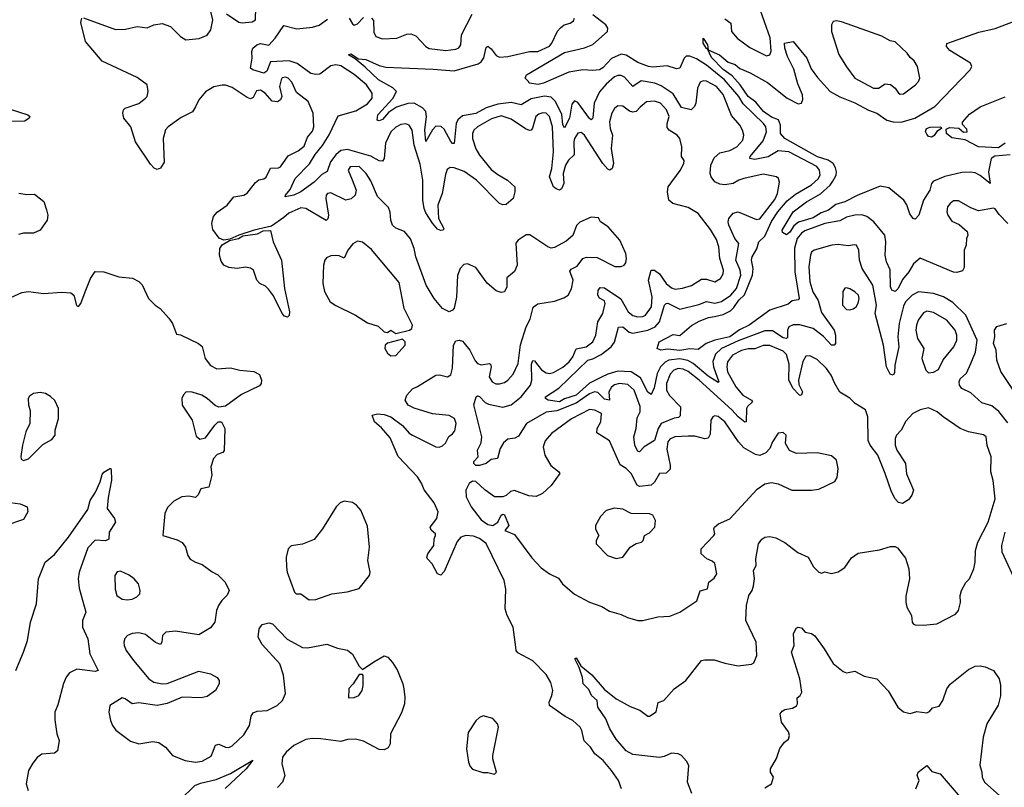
# Model space of a CAD drawing. Extents: x 1550320 to 1685906, y 509093 to 640511.
# Tile 277 of 532: x 1675452 to 1681349, y 520544 to 525146. Entities that reach past the tile are written whole.
import ezdxf

# ---------------------------------------------------------------- set-up
doc = ezdxf.new("R2010")
doc.units = 0

msp = doc.modelspace()

# ---------------------------------------------------------------- linework, layer by layer
at = {"layer": '0CON20XD'}
for points in [[(1676690.8, 525180.8), (1676765, 525130.9), (1676785, 525126.7), (1676845, 525134.4), (1676864, 525145), (1676869.5, 525365)], [(1679675, 525151.9), (1679710.6, 525125), (1679714.4, 525075), (1679750, 525035), (1679825, 524979.6), (1679925, 524930), (1679944.3, 524935.7), (1679952.5, 524957.5), (1679947.6, 525037.6), (1679878.9, 525228.9)], [(1675835, 525156.7), (1676025, 525086.7), (1676085, 525090), (1676156.1, 525106.1), (1676215, 525097.5), (1676255, 525116.2), (1676305, 525123.3), (1676355, 525106.2), (1676415, 525046.2), (1676446.1, 525026.1), (1676527.2, 525032.8), (1676575, 525053.1), (1676596.4, 525085), (1676608.9, 525145), (1676596, 525195)], [(1677559.2, 525155), (1677571.8, 525141.8), (1677572.4, 525072.4), (1677585.8, 525045), (1677625, 525031.5), (1677710, 525035), (1677770.8, 525059.2), (1677795, 525062.1), (1677825, 525049.4), (1677884.4, 524985), (1677905, 524972.7), (1678005, 524960.8), (1678065, 524969.5), (1678081.7, 524978.3), (1678094.4, 524995), (1678098.5, 525055), (1678161.1, 525178.9)], [(1681370.5, 523925), (1681318.5, 523978.5), (1681295, 524012.9), (1681285, 524017.1), (1681195, 524001.2), (1681148.3, 524018.3), (1681075, 524059.4), (1681045, 524059.4), (1681025.8, 524045), (1681009.2, 524025), (1681005.8, 523995), (1681010.8, 523975), (1681035, 523938.8), (1681078.8, 523918.8), (1681126, 523876), (1681130, 523855), (1681123.8, 523835), (1681120, 523795), (1681108.8, 523765), (1681108.3, 523661.7), (1681099.2, 523640.8), (1681065, 523631.1), (1681045, 523632.5), (1680845, 523716.7), (1680805, 523683.3), (1680778, 523635), (1680740.5, 523589.5), (1680713.8, 523535), (1680695, 523517.8), (1680675.4, 523525.4), (1680667.1, 523545), (1680666.3, 523646.3), (1680643.8, 523695), (1680636.2, 523735), (1680638.8, 523815), (1680633.5, 523855), (1680566.9, 523935), (1680525, 523966.2), (1680495, 523976.2), (1680455, 523974.7), (1680405, 523962.2), (1680365, 523940.8), (1680275, 523924.3), (1680155, 523879.6), (1680135, 523867), (1680109.1, 523835), (1680093.3, 523776.7), (1680094.1, 523635), (1680120, 523475), (1680115, 523467.5), (1680079.3, 523460.7), (1680055, 523441.2), (1679945.3, 523404.7), (1679821.4, 523315), (1679763.7, 523286.3), (1679705, 523245.1), (1679615, 523225.2), (1679564.6, 523205.4), (1679515, 523169.1), (1679465, 523174), (1679405, 523162.9), (1679335, 523171.6), (1679292.5, 523165), (1679270, 523175), (1679282.5, 523215), (1679365, 523259.1), (1679405, 523253.1), (1679476.5, 523313.5), (1679521, 523339), (1679578.3, 523361.7), (1679614, 523366), (1679665, 523378.3), (1679708.6, 523401.4), (1679729.3, 523420.7), (1679758.8, 523465), (1679792.5, 523497.5), (1679841, 523615), (1679844.7, 523655), (1679834.7, 523705), (1679839.6, 523725), (1679866.5, 523773.5), (1679879.2, 523815), (1679915, 523848.5), (1679954.1, 523935.9), (1679992, 523995), (1680048.9, 524061.1), (1680099.3, 524100.7), (1680194.4, 524155.6), (1680235, 524191.5), (1680246.1, 524215), (1680243.1, 524245), (1680225.5, 524265.5), (1680058.6, 524355), (1679995, 524359.5), (1679935, 524323.8), (1679855, 524307.5), (1679825, 524314.3), (1679826.4, 524326.4), (1679905, 524419.5), (1679925.7, 524475), (1679920.8, 524505), (1679907.5, 524525), (1679785, 524642.9), (1679758.5, 524685), (1679672.9, 524785), (1679565, 524874.4), (1679505, 524911), (1679465, 524926.7), (1679443.1, 524926.9), (1679431.1, 524915), (1679405, 524855.7), (1679385, 524851.9), (1679329.1, 524869.1), (1679245, 524861.4), (1679218, 524865), (1679155, 524889.7), (1679085, 524933.2), (1679055, 524939.7), (1678996.1, 524913.9), (1678945, 524858.5), (1678925, 524845.5), (1678885, 524841.1), (1678825.9, 524845.9), (1678740.9, 524830.9), (1678590, 524765), (1678556.9, 524756.9), (1678502.5, 524765), (1678500, 524775), (1678480, 524795), (1678488, 524815), (1678715, 524949.7), (1678835, 524977.6), (1678885, 524998.4), (1678972.2, 525075), (1678974.2, 525095), (1678962, 525115), (1678885.2, 525175)], [(1679055.6, 520535), (1679039.5, 520585), (1678996.2, 520646.2), (1678945.8, 520705.8), (1678895.8, 520745.8), (1678871.5, 520785), (1678832.5, 520822.5), (1678819.6, 520885), (1678808.2, 520905), (1678765, 520944.6), (1678719, 520969), (1678626, 521035), (1678622.9, 521055), (1678640, 521095), (1678644.4, 521125), (1678633.7, 521173.7), (1678605, 521220), (1678525, 521302), (1678435, 521350), (1678425.7, 521365), (1678424.5, 521385.5), (1678407.5, 521505), (1678370.8, 521575), (1678359.6, 521615), (1678363.2, 521733.2), (1678353.1, 521785), (1678245, 522005.6), (1678205.4, 522035.4), (1678169.1, 522049.1), (1678125, 522053.1), (1678095, 522043.8), (1678072.2, 522017.8), (1677995, 521838.8), (1677975, 521816.2), (1677954.2, 521824.2), (1677922, 521885), (1677893.8, 521915), (1677890, 521925), (1677896, 521945), (1677932.5, 521995), (1677933.8, 522035), (1677943.3, 522055), (1677943.3, 522065), (1677915.7, 522085.7), (1677911.4, 522105), (1677950.8, 522155), (1677958.1, 522195), (1677935, 522250), (1677875, 522328), (1677858.7, 522368.7), (1677835, 522405.6), (1677718.3, 522528.3), (1677670.2, 522640.2), (1677619.8, 522699.8), (1677576.7, 522735), (1677562.5, 522775), (1677595, 522783.8), (1677635, 522779.2), (1677675, 522766), (1677745, 522714.2), (1677785, 522668.5), (1677804.8, 522654.8), (1677945, 522585.8), (1677965, 522583.8), (1677985, 522591.2), (1678001.7, 522608.3), (1678022.6, 522647.4), (1678045, 522663.8), (1678057.6, 522682.4), (1678067.1, 522725), (1678056, 522755), (1678025, 522774), (1677925, 522783.1), (1677815, 522817.1), (1677778.8, 522835), (1677761.2, 522865), (1677770.8, 522895), (1677805, 522934.2), (1677835, 522946.9), (1677944.6, 523015.4), (1677967, 523017), (1678015, 523005.6), (1678033.6, 523016.4), (1678043.6, 523056.4), (1678050, 523195), (1678065, 523222), (1678085, 523225.7), (1678105, 523218.6), (1678115, 523208), (1678147.5, 523165), (1678180.4, 523100.4), (1678195, 523085.4), (1678215, 523077.8), (1678265, 523085.5), (1678271.7, 523081.7), (1678275.5, 523065.5), (1678264, 523005), (1678281.1, 522975), (1678303.5, 522963.5), (1678325, 522963.1), (1678355, 522971.5), (1678375, 522984.6), (1678407.9, 523022.1), (1678436.9, 523085), (1678452.5, 523197.5), (1678484.6, 523305), (1678509.2, 523350.8), (1678527.6, 523422.4), (1678555, 523443.1), (1678655, 523458.1), (1678711.7, 523478.3), (1678736.2, 523495), (1678757.4, 523532.6), (1678767.3, 523585), (1678747.9, 523637.9), (1678755, 523651.5), (1678790.8, 523669.2), (1678825, 523714.4), (1678847.4, 523722.6), (1678910.9, 523720.9), (1679016.8, 523666.8), (1679055, 523666), (1679073.3, 523675), (1679081.7, 523688.3), (1679086.5, 523715), (1679083.1, 523745), (1679046.2, 523825), (1678976, 523905), (1678930, 523935), (1678917.9, 523957.9), (1678875, 523963.1), (1678807.5, 523932.5), (1678787.3, 523912.7), (1678765, 523852.5), (1678725, 523817.8), (1678655, 523780), (1678635, 523777.5), (1678615, 523784.2), (1678506.7, 523856.7), (1678485, 523855.7), (1678466.7, 523845), (1678437.5, 523825), (1678423, 523807), (1678432, 523675), (1678415, 523636.7), (1678370.5, 523599.5), (1678370, 523545), (1678356.7, 523515), (1678335, 523510.8), (1678305, 523520.8), (1678252.5, 523567.5), (1678185, 523660), (1678135, 523683.1), (1678112.2, 523677.8), (1678090, 523655), (1678075, 523613.3), (1678067.7, 523482.3), (1678053.4, 523416.6), (1678045, 523404.2), (1678025, 523395.7), (1677985, 523415.6), (1677934.5, 523475), (1677885.8, 523555.8), (1677824.2, 523724.2), (1677814.7, 523774.7), (1677792.6, 523832.6), (1677756, 523876), (1677705, 523896.5), (1677685.6, 523915), (1677675.6, 523944.4), (1677671.7, 523991.7), (1677660.3, 524020.3), (1677595.9, 524085.9), (1677555, 524180.6), (1677526.2, 524225), (1677485, 524266.8), (1677432, 524265), (1677418.5, 524245), (1677443.3, 524186.7), (1677467.2, 524125), (1677461.1, 524095), (1677437.6, 524072.4), (1677405, 524064.7), (1677315, 524108.2), (1677296.2, 524105), (1677287.8, 524095), (1677285.4, 524075), (1677301.5, 523975), (1677297.2, 523952.8), (1677286.9, 523943.1), (1677165, 524013.8), (1677135, 524017.5), (1677063.5, 523986.5), (1677035, 523960), (1676960.8, 523909.2), (1676856.7, 523885), (1676764, 523855), (1676709.7, 523830.3), (1676675, 523825.4), (1676646.6, 523836.6), (1676607.9, 523887.9), (1676602.3, 523925), (1676612.9, 523967.1), (1676635, 523993.3), (1676695, 524034.4), (1676735, 524084.4), (1676795, 524093.9), (1676814.2, 524105.8), (1676865, 524170), (1676885, 524186.4), (1676915, 524192.5), (1676928.5, 524201.5), (1676955, 524255.6), (1677002.4, 524257.6), (1677015, 524264.4), (1677059.7, 524330.3), (1677120.3, 524359.7), (1677155, 524389.1), (1677175, 524442.9), (1677205, 524477.5), (1677214.5, 524505), (1677209.6, 524585), (1677180, 524655), (1677110.4, 524710.4), (1677081.7, 524771.7), (1677060.8, 524795), (1677045, 524802.2), (1677025, 524797.8), (1677017.3, 524785), (1677008.2, 524745), (1677021.1, 524685), (1677014.5, 524665), (1676996.8, 524653.2), (1676965, 524658.8), (1676922.7, 524705), (1676895, 524724), (1676869.7, 524720.3), (1676850.7, 524679.3), (1676835, 524672), (1676815, 524678.9), (1676725, 524739.3), (1676685, 524753.6), (1676665, 524754.6), (1676615, 524743.6), (1676565.4, 524714.6), (1676525, 524666), (1676505.4, 524624.6), (1676486.9, 524593.1), (1676419.1, 524560.9), (1676341.4, 524505), (1676325, 524485.8), (1676311.5, 524435), (1676317.9, 524292.1), (1676294.4, 524255.6), (1676275, 524249.2), (1676257, 524257), (1676235, 524281.2), (1676145.6, 524415), (1676118, 524505), (1676076, 524555), (1676068.8, 524585), (1676073.8, 524605), (1676084.2, 524615.8), (1676165, 524644.4), (1676205.7, 524675), (1676215, 524686.7), (1676221.9, 524715), (1676215.6, 524755), (1676155, 524800), (1675945, 524896.9), (1675845.4, 525015), (1675818.9, 525128.9), (1675823.6, 525156.4)], [(1679476.9, 520506.9), (1679452.7, 520575), (1679459.6, 520675), (1679445, 520702.2), (1679415, 520734.6), (1679395, 520745.3), (1679355, 520749.7), (1679311.5, 520728.5), (1679285, 520723.2), (1679125, 520741.8), (1679085, 520762.7), (1679025, 520832.2), (1678986.2, 520895), (1678961.8, 520955), (1678914.3, 521025), (1678910.8, 521065), (1678877.8, 521095), (1678861.1, 521131.1), (1678826.9, 521165), (1678822.1, 521202.1), (1678802.6, 521262.6), (1678776.7, 521315), (1678785, 521321.2), (1678812.7, 521272.7), (1678878.1, 521218.1), (1678952, 521132), (1679024.2, 521075), (1679055, 521059.5), (1679109.3, 521029.3), (1679166.8, 521006.8), (1679215, 520970), (1679225, 520970), (1679263.8, 520996.2), (1679277, 521053), (1679310, 521065), (1679372.5, 521135), (1679442.5, 521185), (1679535, 521304.2), (1679555, 521309.2), (1679612, 521308), (1679675, 521288.1), (1679755, 521272.9), (1679835, 521281.9), (1679849.6, 521290.4), (1679866.5, 521335), (1679864, 521415), (1679800.5, 521545), (1679805.3, 521635), (1679819.5, 521695), (1679840, 521725), (1679847.6, 521752.4), (1679852.5, 521795), (1679848.1, 521845), (1679862.5, 521875), (1679861.9, 521915), (1679878, 522005), (1679897.1, 522032.9), (1679915, 522044), (1679945, 522047.1), (1679980.6, 522040.6), (1680035, 522012.5), (1680112.4, 521952.4), (1680173.8, 521925), (1680206.1, 521866.1), (1680237.5, 521835), (1680255, 521827.5), (1680275, 521836.7), (1680315, 521826.2), (1680355, 521836.7), (1680395, 521862), (1680435, 521920), (1680475, 521948.6), (1680600.9, 521969.1), (1680668, 521988), (1680695, 521988.8), (1680710.5, 521980.5), (1680757.4, 521917.4), (1680778.1, 521855), (1680782.2, 521795), (1680759.7, 521690.3), (1680759.4, 521655), (1680765.7, 521625), (1680792.5, 521575), (1680797.5, 521535), (1680803.7, 521523.7), (1680815, 521519.4), (1680865, 521516.7), (1680945, 521524.3), (1681057.9, 521582.1), (1681074.2, 521605), (1681087.9, 521652.1), (1681085.7, 521694.3), (1681092.5, 521725), (1681118.5, 521771.5), (1681140, 521795), (1681166.7, 521853.3), (1681175.5, 521895), (1681177.1, 521965), (1681190, 522015), (1681253.3, 522135), (1681295.2, 522274.8), (1681283.4, 522383.4), (1681269.5, 522435), (1681270.4, 522525), (1681247, 522593), (1681240, 522645), (1681225, 522658.5), (1681135, 522676.2), (1681085, 522696.2), (1680982.5, 522765), (1680946.3, 522796.3), (1680895, 522820), (1680845, 522807.1), (1680802, 522785), (1680760.2, 522739.8), (1680731.2, 522685), (1680703.8, 522655), (1680695.4, 522635), (1680695.4, 522595), (1680705, 522565.8), (1680721.5, 522541.5), (1680756.7, 522485), (1680763, 522423), (1680806.2, 522325), (1680796.2, 522295), (1680775, 522268.8), (1680740, 522245), (1680715, 522252), (1680695, 522273.3), (1680673.1, 522315), (1680636.4, 522426.4), (1680591.3, 522535), (1680545.5, 522595), (1680533, 522623), (1680531.1, 522765), (1680518, 522808), (1680456, 522845), (1680425, 522878), (1680365, 522914), (1680333.3, 522965), (1680312, 523015), (1680284.4, 523054.4), (1680229.3, 523109.3), (1680185, 523131.1), (1680160.9, 523129.1), (1680143.4, 523096.6), (1680116.5, 522985), (1680119.1, 522959.1), (1680140, 522915), (1680135, 522896.7), (1680125, 522894.2), (1680119.4, 522899.4), (1680085, 522935.6), (1680058.2, 522985), (1680061.1, 523081.1), (1680045, 523138.5), (1680025, 523159.5), (1679945, 523193.2), (1679905, 523192.2), (1679855, 523172.5), (1679815, 523173.5), (1679775, 523163.7), (1679721.6, 523135), (1679691.9, 523095), (1679686.7, 523065), (1679692.1, 523035), (1679740.5, 522945), (1679783.8, 522895), (1679835, 522865.3), (1679840.8, 522855), (1679811.7, 522828.3), (1679805.3, 522815), (1679802.5, 522735), (1679795, 522733.5), (1679755, 522766.2), (1679718, 522808), (1679521.9, 522985), (1679455, 523037.8), (1679425, 523051.4), (1679395, 523054.4), (1679369.6, 523045), (1679348.4, 523021.6), (1679326, 522965), (1679325.7, 522925), (1679343.5, 522893.5), (1679410, 522825), (1679407.6, 522772.4), (1679398, 522762), (1679372.5, 522757.5), (1679294.8, 522725.2), (1679275.3, 522695), (1679255, 522623.3), (1679193.1, 522585), (1679165, 522555.8), (1679155, 522558), (1679136.5, 522595), (1679130, 522645), (1679145.2, 522694.8), (1679150.2, 522759.8), (1679167.6, 522795), (1679167.5, 522827.5), (1679132.2, 522925), (1679095, 522959.1), (1679045, 522964.4), (1679015, 522957.1), (1678996, 522944), (1678980.6, 522915), (1678985, 522864.7), (1678955, 522872.2), (1678915, 522911.5), (1678895, 522916.2), (1678865, 522903.7), (1678785, 522847.1), (1678669.5, 522800.5), (1678605, 522792.8), (1678488.1, 522725), (1678440.5, 522649.5), (1678418.5, 522638.5), (1678375, 522630.8), (1678349.6, 522610.4), (1678329.2, 522575), (1678313.3, 522515), (1678275, 522508.9), (1678245, 522485.4), (1678205, 522474.6), (1678185, 522473.8), (1678171.8, 522485), (1678172.9, 522497.1), (1678198.9, 522525), (1678194.6, 522565), (1678215, 522608.8), (1678220, 522645), (1678172.1, 522837.9), (1678185.6, 522884.4), (1678195, 522890.6), (1678205, 522886.9), (1678240.5, 522850.5), (1678260.7, 522840.7), (1678345, 522823.5), (1678395, 522837.2), (1678455.4, 522885), (1678511.8, 522955), (1678519.2, 522985), (1678518.1, 523081.9), (1678525, 523104), (1678535, 523101.4), (1678555.3, 523075), (1678577.4, 523047.4), (1678605, 523028.6), (1678625, 523025.3), (1678649, 523031), (1678705, 523062.6), (1678744, 523095), (1678765.6, 523124.4), (1678785, 523172.5), (1678845, 523185.9), (1678885, 523214.5), (1678903.3, 523255), (1678915.3, 523334.7), (1678944, 523385), (1678958.6, 523445), (1678955, 523460), (1678925, 523477.5), (1678915.7, 523495), (1678916.2, 523523.8), (1678928.8, 523541.2), (1678955, 523538.3), (1679052.6, 523472.6), (1679097.3, 523395), (1679125, 523373.8), (1679155, 523365.4), (1679185, 523367.3), (1679200.5, 523375), (1679235.8, 523424.2), (1679240.4, 523485), (1679218.4, 523585), (1679235, 523643.8), (1679255, 523645.7), (1679285, 523622.5), (1679324.7, 523565), (1679355, 523539.2), (1679378.6, 523531.4), (1679422.5, 523537.5), (1679475, 523553.3), (1679535, 523590), (1679565, 523591.4), (1679615, 523575.8), (1679648.6, 523595), (1679665, 523623.3), (1679666.5, 523645), (1679645.5, 523715), (1679640.4, 523785), (1679625, 523829.2), (1679588.7, 523888.7), (1679515.4, 523985.4), (1679455, 524021.1), (1679363.8, 524043.8), (1679340.8, 524065), (1679331.9, 524115), (1679336.9, 524145), (1679407.3, 524242.7), (1679430, 524285), (1679432.7, 524302.7), (1679415.7, 524325.7), (1679418.4, 524385), (1679405, 524433.1), (1679390, 524455), (1679342.2, 524485), (1679330.6, 524500.6), (1679330, 524525), (1679341.1, 524565), (1679325.9, 524605), (1679289.5, 524645), (1679255, 524658.7), (1679205.3, 524654.7), (1679168.8, 524621.2), (1679145, 524596.8), (1679125, 524591.8), (1679105, 524598.2), (1679065, 524627.8), (1679035, 524629.4), (1679015.4, 524614.6), (1678998.5, 524585), (1678985.4, 524534.6), (1678988.4, 524495), (1679002.8, 524455), (1678993.8, 524375), (1679008.9, 524285), (1679000, 524255), (1678987.5, 524245), (1678975, 524250), (1678945, 524284), (1678835, 524453.1), (1678815, 524470.5), (1678795, 524466.9), (1678775.3, 524435), (1678770.4, 524415), (1678773.4, 524336.6), (1678738.8, 524305), (1678721.5, 524275), (1678706.4, 524225), (1678710.5, 524165), (1678697.9, 524132.1), (1678685.6, 524124.4), (1678665, 524131.5), (1678650, 524145), (1678625.9, 524205), (1678639.5, 524255), (1678649.3, 524355), (1678642.6, 524505), (1678625, 524565.5), (1678605.2, 524585.2), (1678585, 524588.2), (1678560.4, 524579.6), (1678542.7, 524565), (1678524.3, 524495.7), (1678515, 524483.2), (1678505, 524481.2), (1678481.6, 524491.6), (1678395, 524550), (1678335, 524569.8), (1678278.1, 524551.9), (1678194.4, 524505), (1678172.9, 524485), (1678164.6, 524465), (1678164.6, 524435), (1678185, 524372.9), (1678206.6, 524335), (1678275, 524248), (1678315, 524217.7), (1678374.4, 524185), (1678416.7, 524145), (1678417.7, 524115), (1678408.2, 524075), (1678365, 524039.4), (1678345, 524036.5), (1678325, 524044.5), (1678187.2, 524185), (1678115, 524236.5), (1678055, 524257.6), (1678029.7, 524260.3), (1678011.4, 524248.6), (1678002.2, 524217.8), (1677981.8, 524105), (1677956.2, 524035), (1677961.4, 523955), (1677993.3, 523895), (1677987.5, 523885), (1677975, 523882), (1677955, 523891.2), (1677925, 523926.2), (1677885, 523988), (1677875, 524013.8), (1677866.5, 524065), (1677866.3, 524185), (1677850.8, 524280.8), (1677813.7, 524395), (1677802, 524485), (1677784, 524514), (1677765, 524522.7), (1677735, 524518.8), (1677705, 524502.1), (1677674.6, 524475), (1677643.6, 524406.4), (1677635.9, 524314.1), (1677625, 524298.9), (1677605, 524301.1), (1677555, 524329), (1677415, 524367.4), (1677375, 524361.9), (1677345, 524336.3), (1677313.6, 524295), (1677293.9, 524236.1), (1677261, 524219), (1677215, 524171.4), (1677135, 524113.8), (1677093.8, 524095), (1677042.5, 524085), (1677044, 524095), (1677072.2, 524127.8), (1677101.6, 524195), (1677187.1, 524282.9), (1677221, 524339), (1677265, 524391.2), (1677304.8, 524455.2), (1677359.3, 524570.7), (1677465, 524599.5), (1677535, 524642.4), (1677563.5, 524676.5), (1677563.3, 524705), (1677528.9, 524755), (1677455, 524817.8), (1677375, 524869.5), (1677345, 524875.8), (1677315, 524870.6), (1677250.3, 524820.3), (1677225, 524817.1), (1677195, 524823.4), (1677113.1, 524883.1), (1677065, 524900.3), (1676955, 524893), (1676931.4, 524838.6), (1676915, 524824.8), (1676847.5, 524845), (1676834.4, 524855), (1676844.4, 524915), (1676841.5, 524955), (1676848.9, 524975), (1676873.1, 524995), (1676895, 525003.2), (1676945, 524994.4), (1676983.1, 525035), (1677035, 525111.2), (1677112.4, 525092.4), (1677205, 525102.3), (1677245, 525112.7), (1677295, 525149.1)], [(1678937.5, 523002.5), (1678865, 522967.2), (1678785, 522895.5), (1678715, 522872.9), (1678685, 522854.9), (1678616.5, 522865), (1678601.4, 522875), (1678602.2, 522885), (1678681.7, 522938.3), (1678853.9, 523105), (1678885, 523113.7), (1678935, 523139.5), (1678995.3, 523185), (1679015, 523212.9), (1679037.7, 523302.3), (1679065, 523304.7), (1679103.2, 523273.2), (1679125, 523267), (1679215, 523284.3), (1679258.6, 523305), (1679284.4, 523335), (1679314.3, 523435.7), (1679324.1, 523445.9), (1679335, 523446.1), (1679405, 523410), (1679520.4, 523439.6), (1679565, 523456.9), (1679615, 523447.8), (1679655, 523456.2), (1679711.4, 523495), (1679744.8, 523535), (1679770.7, 523615), (1679766.6, 523645), (1679741.6, 523705), (1679758.8, 523805), (1679735, 523833.6), (1679699.2, 523915), (1679694.8, 523935), (1679700, 523955), (1679725, 523987.3), (1679754.7, 523994.7), (1679865, 523947.5), (1679885, 523952.5), (1679975, 524068.9), (1679991, 524105), (1680003, 524173), (1679997.1, 524195), (1679984.6, 524204.6), (1679905, 524219.7), (1679790, 524195), (1679759.2, 524185), (1679725.9, 524164.1), (1679675, 524155.5), (1679645, 524160), (1679616, 524175), (1679593.4, 524203.4), (1679588.1, 524225), (1679591.2, 524275), (1679612.4, 524317.6), (1679645, 524348.2), (1679705, 524362.5), (1679746.5, 524385), (1679782.3, 524425), (1679788.9, 524455), (1679782.1, 524485), (1679765.4, 524515), (1679715, 524571.1), (1679665, 524697.9), (1679625, 524746.8), (1679565, 524778.2), (1679545, 524780), (1679527.6, 524772.4), (1679512.1, 524735), (1679501.5, 524645), (1679494, 524625), (1679473.9, 524606.1), (1679415, 524620), (1679365, 524701.9), (1679295, 524750.5), (1679255.2, 524765.2), (1679175, 524779.7), (1679125, 524746.7), (1679075, 524801.5), (1679055, 524812.7), (1679035, 524812.1), (1679015, 524803.1), (1678965, 524760), (1678925, 524714.5), (1678891.9, 524645), (1678885, 524557.5), (1678880, 524550), (1678875, 524546.9), (1678865, 524554.5), (1678795, 524648.9), (1678775, 524660), (1678759.2, 524640.8), (1678744.1, 524555), (1678715, 524498), (1678705, 524516), (1678699.4, 524579.4), (1678658.6, 524658.6), (1678635, 524681.7), (1678595, 524687.1), (1678515, 524671.2), (1678455, 524635.3), (1678395, 524649.8), (1678315, 524639), (1678245, 524618.1), (1678185, 524584.6), (1678105, 524569.3), (1678075.9, 524545), (1678065.7, 524525), (1678055, 524403.8), (1678045, 524404.4), (1678035, 524416.9), (1677995, 524489.5), (1677977, 524507), (1677945, 524507.5), (1677923.6, 524486.4), (1677885, 524416.7), (1677879.1, 524485), (1677888, 524565), (1677884.8, 524595), (1677865, 524618.4), (1677815, 524645.2), (1677776.9, 524643.1), (1677707.9, 524622.1), (1677660.2, 524589.8), (1677625, 524548.5), (1677605, 524540.8), (1677593.3, 524543.3), (1677596.7, 524575), (1677686.5, 524673.5), (1677708.2, 524715), (1677687.7, 524737.7), (1677600.8, 524785), (1677521.5, 524861.5), (1677461.4, 524911.4), (1677420.6, 524935), (1677435, 524941.1), (1677481.9, 524911.9), (1677525, 524908.2), (1677605, 524871.1), (1677645, 524861.1), (1677928.9, 524848.9), (1678055, 524839.7), (1678197.4, 524882.6), (1678215.8, 524894.2), (1678232.5, 524917.5), (1678245, 524980), (1678255, 524986.9), (1678275, 524971.5), (1678305, 524931.1), (1678325, 524922.3), (1678375, 524925.4), (1678505, 524955.3), (1678556, 524955), (1678625, 524987.3), (1678640, 525005), (1678673.2, 525076.8), (1678691.5, 525098.5), (1678713.9, 525116.1), (1678750, 525125), (1678769.7, 525140.3), (1678774.3, 525155.7)], [(1677426.3, 525156.3), (1677445, 525121.2), (1677455, 525114.2), (1677475, 525122), (1677510.7, 525159.3)], [(1681383.8, 524336.2), (1681292.1, 524327.9), (1681270.8, 524315), (1681254.8, 524235.2), (1681265.3, 524164.7), (1681205, 524212.4), (1681175, 524227.7), (1681145, 524232.5), (1681095, 524230.4), (1680992.9, 524207.1), (1680925, 524178.1), (1680912.5, 524165), (1680902.9, 524125), (1680864.7, 524065.3), (1680836.9, 523975), (1680815, 523950), (1680803.3, 523955), (1680783, 523983), (1680766.2, 524036.2), (1680747.1, 524065), (1680658.5, 524138.5), (1680605, 524147.8), (1680467.1, 524092.9), (1680395, 524054.7), (1680341.1, 524038.9), (1680295.4, 524005), (1680252.3, 523987.7), (1680205, 523958.9), (1680116.8, 523933.2), (1680089.2, 523910.8), (1680065, 523872.9), (1680045, 523857.5), (1680020.2, 523870.2), (1680019.4, 523885), (1680084.6, 523995), (1680165.5, 524055), (1680248.1, 524101.9), (1680305.8, 524154.2), (1680321.7, 524178.3), (1680342.5, 524215), (1680345.2, 524234.8), (1680339, 524259), (1680323.3, 524283.3), (1680294.5, 524304.5), (1680230.6, 524325), (1680034.6, 524435), (1680007.9, 524465), (1680008.4, 524515), (1679996.8, 524546.8), (1679955, 524561.4), (1679907.6, 524595), (1679861, 524651), (1679815, 524686.8), (1679766.7, 524756.7), (1679718.9, 524808.9), (1679665, 524847), (1679595, 524920.5), (1679572.5, 524972.5), (1679565, 524973.8), (1679546.2, 525005), (1679545, 525036), (1679572.5, 524995), (1679576.4, 524966.4), (1679642.5, 524935), (1679695, 524892.2), (1679738, 524878), (1679765, 524852.9), (1679826.9, 524826.9), (1679930.2, 524770.2), (1680048.8, 524675), (1680115, 524641.4), (1680135, 524646), (1680142.8, 524667.2), (1680139.7, 524695), (1680112.1, 524762.1), (1680089, 524849), (1680051.4, 524925), (1680033.9, 524976.1), (1680033.6, 525006.4), (1680085, 525015.8), (1680165.8, 524915.8), (1680192.5, 524852.5), (1680229.5, 524799.5), (1680306, 524715), (1680364.1, 524684.1), (1680455, 524648.8), (1680535, 524603.5), (1680586.1, 524586.1), (1680645, 524544.7), (1680683.9, 524533.9), (1680731.5, 524531.5), (1680813.5, 524555), (1680933.8, 524626.2), (1681145.6, 524845), (1681154.2, 524865), (1681146, 524885), (1681022.6, 524962.6), (1681003.8, 524985), (1681006, 525004), (1681197.6, 525072.4), (1681295.5, 525094.5), (1681404.2, 525135.8)], [(1680725, 524700), (1680745, 524701.2), (1680816.7, 524755), (1680836.2, 524775), (1680843.8, 524795), (1680830, 524865), (1680809.1, 524899.1), (1680785, 524918.8), (1680768, 524945), (1680695, 525014.4), (1680665, 525018.6), (1680615, 525046.9), (1680375, 525134.4), (1680345, 525140), (1680323.3, 525135), (1680314, 525115), (1680314.4, 525075), (1680358.6, 524938.6), (1680403.5, 524863.5), (1680454.4, 524795), (1680565.7, 524735.7), (1680595, 524735.8), (1680635, 524761.4), (1680667.3, 524757.3), (1680695.6, 524735.6), (1680715, 524706.7), (1680725, 524700)], [(1681355, 524406.9), (1681315, 524378.6), (1681195.4, 524384.6), (1681115, 524426), (1681035, 524438), (1681003.8, 524465), (1681000.8, 524489.2), (1681020.9, 524499.1), (1681076.7, 524496.7), (1681105, 524472), (1681126.7, 524473.3), (1681125, 524490), (1681098.3, 524518.3), (1681098.3, 524531.7), (1681140.7, 524579.3), (1681205, 524623.8), (1681355, 524683.3)], [(1675395, 524609.5), (1675500, 524575), (1675513.3, 524565), (1675508.8, 524555), (1675482.3, 524537.7), (1675195, 524536.2)], [(1680915, 524442.7), (1680895, 524445.8), (1680885, 524460), (1680876.7, 524476.7), (1680883.3, 524495), (1680905, 524502.5), (1680970, 524505), (1680973.3, 524495), (1680944.6, 524475.4), (1680928.6, 524451.4), (1680915, 524442.7)], [(1675447.3, 524107.3), (1675495, 524098.8), (1675540.7, 524100.7), (1675597.3, 524057.3), (1675613.3, 524006.7), (1675620, 523975), (1675616, 523945), (1675575.5, 523884.5), (1675535, 523866.9), (1675475, 523867.5), (1675445, 523857.8)], [(1677055, 523362.5), (1677038.6, 523368.6), (1677024.4, 523384.4), (1676971.3, 523491.3), (1676941.3, 523531.3), (1676925, 523548), (1676891.2, 523565), (1676872, 523585), (1676852.5, 523645), (1676835, 523656.7), (1676805, 523662), (1676755, 523655.5), (1676705, 523660), (1676675, 523675.7), (1676659.1, 523699.1), (1676649.1, 523735), (1676650.9, 523775), (1676664, 523796), (1676708, 523822), (1676762, 523835), (1676788.9, 523851.1), (1676876.7, 523863.3), (1676909.5, 523880.5), (1676955, 523883.3), (1676969.6, 523815), (1677020, 523705), (1677038.9, 523535), (1677068.5, 523395), (1677066.9, 523373.1), (1677055, 523362.5)], [(1677705, 523264.2), (1677786.2, 523285), (1677800.8, 523295), (1677804, 523315), (1677754.2, 523415), (1677725, 523570), (1677559.4, 523769.4), (1677505, 523812.9), (1677475, 523818.9), (1677447, 523803), (1677416.9, 523765), (1677395, 523715.7), (1677365, 523730), (1677345, 523732), (1677315, 523730), (1677290.5, 523719.5), (1677279.4, 523705), (1677272.2, 523675), (1677266.9, 523565), (1677277.4, 523517.4), (1677312, 523455), (1677345, 523432), (1677464.2, 523374.2), (1677535, 523328.8), (1677598.3, 523308.3), (1677635, 523274.2), (1677655, 523272), (1677675, 523286), (1677705, 523264.2)], [(1681370.4, 522730.4), (1681316.9, 522796.9), (1681275, 522831.4), (1681215, 522849.2), (1681148.8, 522908.8), (1681095.5, 522935.5), (1681080, 522955), (1681078.5, 522975), (1681085, 522992.5), (1681123.7, 523026.3), (1681148.5, 523085), (1681176, 523154), (1681186.2, 523225), (1681119.2, 523375), (1681040.9, 523450.9), (1680985, 523485.4), (1680925, 523505.3), (1680835, 523515.8), (1680796.9, 523495), (1680757.9, 523455), (1680745, 523429.2), (1680719.6, 523325), (1680711.9, 523245), (1680717, 523185), (1680693.4, 523075), (1680691.1, 523028.9), (1680684.1, 523015.9), (1680665, 523020.6), (1680644.5, 523065), (1680625.7, 523195.7), (1680576.7, 523385), (1680583.4, 523435), (1680562, 523555), (1680498, 523655), (1680482.5, 523705), (1680478.1, 523765), (1680465, 523793.8), (1680455, 523797.1), (1680415, 523790), (1680355, 523797.8), (1680315.5, 523795.5), (1680210, 523765), (1680195, 523752.5), (1680187.9, 523735), (1680177.9, 523665), (1680184.7, 523575), (1680201.6, 523515), (1680233.7, 523463.7), (1680255, 523391.2), (1680330, 523285), (1680338.4, 523255), (1680338.1, 523205), (1680330, 523195), (1680315, 523195.5), (1680266.2, 523246.2), (1680205, 523294.5), (1680125, 523316.7), (1680085, 523316.8), (1680058.5, 523305), (1680051, 523285), (1680051.2, 523241.2), (1680045, 523234.6), (1680025, 523240), (1679960.2, 523280.2), (1679915, 523281), (1679755, 523221.9), (1679655.8, 523175), (1679619.6, 523140.4), (1679603.4, 523096.6), (1679608.1, 523065), (1679639.2, 522975), (1679635, 522971.4), (1679575, 523008.3), (1679486.2, 523086.2), (1679453.5, 523103.5), (1679405, 523114.1), (1679340, 523105), (1679317.6, 523092.4), (1679290, 523065), (1679270, 523025), (1679251.3, 522938.7), (1679235, 522900), (1679215, 522914.3), (1679169.4, 522999.4), (1679114.8, 523034.8), (1679035, 523038.8), (1678975, 523020.9), (1678937.5, 523002.5)], [(1675305, 523439.2), (1675465, 523510), (1675505, 523516.9), (1675595, 523505.6), (1675705, 523513.3), (1675757.9, 523507.9), (1675776, 523495), (1675792.7, 523432.7), (1675805, 523426.7), (1675818.8, 523445), (1675843.8, 523515), (1675875.8, 523594.2), (1675905, 523636.2), (1675955, 523633.8), (1676045, 523603.8), (1676127, 523597), (1676165, 523577.5), (1676185, 523557.5), (1676223.3, 523475), (1676264.2, 523434.2), (1676293.3, 523415), (1676345, 523357.5), (1676366.7, 523325), (1676391.7, 523261.7), (1676415, 523256.7), (1676522.5, 523205), (1676545, 523186.7), (1676563.8, 523115), (1676595, 523073.8), (1676632.3, 523052.3), (1676715, 523059.2), (1676770, 523045), (1676855, 523038), (1676888.3, 523018.3), (1676900.8, 522985), (1676898.6, 522965), (1676888.3, 522951.7), (1676780.4, 522899.6), (1676685, 522830), (1676645, 522823.8), (1676623.2, 522833.2), (1676575, 522875.8), (1676543.3, 522895), (1676485, 522914.2), (1676450, 522915), (1676433, 522897), (1676424, 522875), (1676425.9, 522835.9), (1676484, 522745), (1676509.3, 522649.3), (1676531.7, 522631.7), (1676565, 522638.8), (1676620, 522715), (1676640, 522735), (1676660, 522735), (1676680, 522695), (1676676, 522564), (1676668.3, 522551.7), (1676635, 522539.2), (1676613.3, 522515), (1676596.9, 522465), (1676602.5, 522415), (1676585.4, 522344.6), (1676536.9, 522333.1), (1676521.5, 522298.5), (1676505, 522282), (1676465, 522289.4), (1676423.4, 522286.6), (1676375, 522259.2), (1676337.4, 522222.6), (1676322.2, 522185), (1676310, 522055), (1676395, 522028), (1676425, 522012), (1676446, 521985), (1676460, 521935), (1676473, 521913), (1676505, 521894.2), (1676545, 521881.2), (1676605.7, 521835.7)], [(1680425, 523406.9), (1680445, 523413.3), (1680461.4, 523425), (1680475, 523446.2), (1680480.8, 523475), (1680475.4, 523495), (1680455, 523515.5), (1680425, 523533.1), (1680405, 523539.2), (1680394.1, 523535.9), (1680382.7, 523517.3), (1680379.4, 523435), (1680405, 523409.4), (1680425, 523406.9)], [(1680895, 523028.8), (1680925, 523032.5), (1680955, 523050), (1680983.5, 523106.5), (1681047.5, 523185), (1681065.3, 523224.7), (1681065.4, 523255), (1681054.5, 523285), (1681004.5, 523345), (1680925, 523391.1), (1680885, 523399.6), (1680865, 523388.9), (1680834.1, 523345.9), (1680822.8, 523315), (1680820.3, 523285), (1680830, 523235), (1680867.5, 523175), (1680855.6, 523115), (1680880, 523045), (1680895, 523028.8)], [(1681420.1, 522900.1), (1681327.9, 523037.9), (1681303.8, 523105), (1681300.8, 523165), (1681285.6, 523205), (1681292.7, 523245), (1681291.4, 523285), (1681305, 523306.7), (1681365, 523325.8)], [(1677675, 523132), (1677705, 523133.8), (1677760, 523195), (1677761.2, 523215), (1677745, 523232), (1677655, 523208.1), (1677640, 523195), (1677639.4, 523175), (1677655, 523148), (1677675, 523132)], [(1675475, 522503.3), (1675505, 522513.8), (1675590.9, 522599.1), (1675645, 522630), (1675664.3, 522655), (1675664.2, 522685), (1675684.5, 522755), (1675684.3, 522815), (1675662.7, 522862.7), (1675637.3, 522887.3), (1675605.7, 522905.7), (1675575, 522912), (1675534.2, 522905.8), (1675510.5, 522889.5), (1675503.3, 522875), (1675504, 522835), (1675514.1, 522804.1), (1675512.5, 522725), (1675489.2, 522675), (1675468.1, 522595), (1675458.3, 522528.3), (1675461.7, 522511.7), (1675475, 522503.3)], [(1679153.9, 521543.9), (1679185, 521544), (1679275, 521566.2), (1679345, 521570), (1679405.7, 521594.3), (1679507.9, 521662.1), (1679528.3, 521721.7), (1679571.2, 521735), (1679580, 521775), (1679611.4, 521798.6), (1679626.9, 521825), (1679615.5, 521885.5), (1679600, 521900), (1679566.7, 521915), (1679533.3, 521945), (1679534, 521975), (1679610, 522055), (1679616, 522065), (1679608.8, 522095), (1679614, 522105), (1679637.1, 522125), (1679706.3, 522153.7), (1679868.9, 522331.1), (1679915, 522362.9), (1679955, 522372), (1679995, 522364.2), (1680076.8, 522326.8), (1680195, 522325.8), (1680238.3, 522331.7), (1680335, 522377.5), (1680348.3, 522401.7), (1680354.2, 522455), (1680344, 522505), (1680315, 522532), (1680228.7, 522548.7), (1680105, 522546.5), (1680062.8, 522562.8), (1680038.9, 522605), (1680042, 522655), (1680025, 522672.5), (1679995, 522667.5), (1679960, 522615), (1679944.3, 522575), (1679920.8, 522549.2), (1679885, 522533.5), (1679859.3, 522539.3), (1679789.5, 522579.5), (1679757.5, 522615), (1679675, 522736.2), (1679635, 522767.1), (1679615, 522770.6), (1679604.5, 522765.5), (1679591.9, 522745), (1679588.4, 522661.6), (1679575, 522638.1), (1679555, 522634.4), (1679495, 522649.1), (1679455, 522649.6), (1679375, 522645.3), (1679345, 522631.5), (1679334.7, 522615), (1679328.1, 522571.9), (1679348.6, 522475), (1679347.9, 522452.1), (1679325, 522427.1), (1679283.8, 522425), (1679253.6, 522373.6), (1679234.7, 522355.3), (1679165, 522348.2), (1679151.2, 522355), (1679114, 522425), (1679085, 522456.2), (1679048.4, 522478.4), (1678985, 522621.2), (1678908.6, 522668.6), (1678910.5, 522695), (1678933.6, 522735), (1678935.8, 522785), (1678896.7, 522805), (1678865, 522808.5), (1678756.2, 522753.8), (1678637.3, 522665), (1678599, 522621), (1678587.6, 522585), (1678597.3, 522535), (1678632.9, 522472.9), (1678678.3, 522438.3), (1678686.9, 522425), (1678635, 522354.2), (1678584, 522305), (1678545, 522287.8), (1678501.4, 522291.4), (1678415, 522324.2), (1678391.7, 522318.3), (1678365, 522294), (1678345, 522285.7), (1678295, 522286.7), (1678237, 522327), (1678185, 522377.3), (1678165, 522378.9), (1678145, 522365.4), (1678124.7, 522325), (1678125.3, 522285), (1678155.6, 522225.6), (1678215, 522148.5), (1678255, 522120), (1678286.1, 522113.9), (1678315.6, 522134.4), (1678335, 522176.7), (1678345, 522182.5), (1678355, 522177.5), (1678380.8, 522115), (1678357.5, 522085), (1678415, 522060), (1678519.4, 521919.4), (1678575, 521860), (1678625, 521824.2), (1678678.3, 521798.3), (1678703.8, 521765), (1678775, 521702.9), (1678865, 521654.3), (1678939.1, 521629.1), (1678985, 521600), (1679055, 521581.2), (1679092, 521562), (1679153.9, 521543.9)], [(1675428.9, 521245), (1675474.6, 521355), (1675498.2, 521425), (1675516.7, 521535), (1675553.5, 521645), (1675564.6, 521795), (1675605.5, 521894.5), (1675659.5, 521940.5), (1675745, 522044.3), (1675860.4, 522209.6), (1675875, 522264), (1675906.8, 522313.2), (1675934.3, 522375), (1675945, 522420), (1675955, 522433.8), (1675995, 522457.5), (1675999.3, 522449.3), (1676002, 522385), (1675981.2, 522281.2), (1675975.7, 522215), (1676020.5, 522155), (1676025.5, 522135), (1675987.5, 522075), (1675985, 522031.2), (1675965, 522022.5), (1675905, 522025.6), (1675859.6, 521980.4), (1675808.5, 521835), (1675801.8, 521795), (1675807.8, 521737.8), (1675847.5, 521595), (1675828.9, 521545), (1675828.2, 521505), (1675860, 521435), (1675871.4, 521345), (1675922.5, 521245), (1675905, 521238.8), (1675795, 521253.1), (1675750, 521230), (1675730.5, 521205), (1675713.7, 521166.3), (1675681.2, 521038.8), (1675662.9, 520995), (1675661.5, 520948.5), (1675674.5, 520864.5), (1675689.2, 520825), (1675677.7, 520762.3), (1675660, 520750), (1675585, 520742.2), (1675556.2, 520723.8), (1675529.8, 520690.2), (1675505.5, 520645), (1675491.5, 520565), (1675501.9, 520525)], [(1675365, 522255.5), (1675454.2, 522244.2), (1675495.9, 522225.9), (1675501.2, 522195), (1675475, 522150), (1675368.8, 522115)], [(1677185, 521667.5), (1677225, 521670.8), (1677322.5, 521705), (1677413.2, 521716.8), (1677485, 521735.8), (1677547.5, 521815), (1677551.4, 521835), (1677538.1, 521905), (1677546.5, 521985), (1677535, 522110), (1677496.2, 522205), (1677470, 522235), (1677445, 522251.2), (1677395, 522260), (1677370.7, 522249.3), (1677347.5, 522225), (1677266.2, 522095), (1677215, 522030), (1677145, 522002.5), (1677077.7, 521992.3), (1677060, 521975), (1677048, 521925), (1677049.2, 521865), (1677054.4, 521834.4), (1677098.6, 521715), (1677107.5, 521705), (1677135, 521704.2), (1677185, 521667.5)], [(1679025, 521916), (1679065, 521924.2), (1679108, 521985), (1679145, 522005.7), (1679175.6, 522014.4), (1679186.2, 522025), (1679195, 522053.3), (1679225, 522070.8), (1679256.9, 522103.1), (1679259.4, 522145), (1679243.8, 522175), (1679225, 522183.1), (1679115, 522186.7), (1679065, 522211.9), (1679015, 522217.5), (1678965, 522203.8), (1678931.2, 522168.8), (1678901.2, 522115), (1678901.7, 522091.7), (1678920, 522055), (1678904.4, 522025), (1678905, 522003.3), (1678973.2, 521933.2), (1679025, 521916)], [(1681407.9, 521797.9), (1681337.1, 521955), (1681335.4, 521995), (1681354.2, 522075)], [(1676605.7, 521835.7), (1676637.9, 521817.9), (1676682, 521775), (1676706, 521725), (1676695, 521696.7), (1676662.5, 521665), (1676643.3, 521635), (1676630, 521605), (1676621.4, 521535), (1676595, 521500.8), (1676525, 521459.2), (1676385, 521480.4), (1676326.7, 521475), (1676306.9, 521455), (1676304, 521415), (1676295, 521400), (1676265, 521411.9), (1676205, 521460), (1676165, 521470.8), (1676125, 521467.5), (1676097.5, 521455), (1676082.4, 521437.6), (1676076.5, 521415), (1676077.5, 521395), (1676090.5, 521365), (1676133.9, 521305), (1676224.6, 521195), (1676255.8, 521175.8), (1676305, 521165.3), (1676335, 521166.9), (1676525, 521240), (1676595, 521223.8), (1676635, 521203.3), (1676646.2, 521185), (1676647.5, 521165), (1676624, 521125), (1676575, 521088.6), (1676539.5, 521080.5), (1676425, 521085.8), (1676335, 521046.9), (1676275, 521034.6), (1676165, 521050.9), (1676125, 521044.5), (1676084, 521075), (1676065, 521080), (1675991.2, 521035), (1675986.2, 520995), (1675995.8, 520945), (1676007.5, 520915), (1676027.9, 520887.9), (1676115, 520822), (1676165, 520806), (1676248.8, 520818.8), (1676285, 520814), (1676325, 520786), (1676368, 520735), (1676442.5, 520705), (1676505, 520694.6), (1676545, 520700.4), (1676598.8, 520731.2), (1676625, 520798), (1676645, 520802.5), (1676685, 520785.5), (1676705, 520783.8), (1676725, 520792.5), (1676795, 520860), (1676828.9, 520915), (1676838.8, 520971.2), (1676849.8, 520990.2), (1676875, 521001.2), (1676935, 521005.6), (1676994, 521035), (1677025.4, 521064.6), (1677045, 521107.5), (1677032.7, 521217.3), (1677010, 521285), (1676905, 521400), (1676880, 521445), (1676885.5, 521494.5), (1676905, 521520), (1676945, 521531.4), (1676966.2, 521525), (1677053.4, 521433.4), (1677145, 521382.9), (1677175, 521381.4), (1677291.7, 521401.7), (1677355, 521378.8), (1677415, 521366.7), (1677445, 521342.5), (1677485, 521270), (1677505, 521250), (1677573.6, 521296.4), (1677635, 521332.5), (1677657.5, 521325), (1677685, 521293.3), (1677714.5, 521244.5), (1677746.9, 521165), (1677752.9, 521135), (1677758.6, 521085), (1677755.8, 521045), (1677739.1, 520990.9), (1677673.3, 520865), (1677670, 520805), (1677659.3, 520780.7), (1677635, 520768.8), (1677605, 520772), (1677510.9, 520820.9), (1677464, 520834), (1677415, 520831.5), (1677375, 520818.7), (1677254.8, 520834.8), (1677202.8, 520837.2), (1677165, 520830.9), (1677094.4, 520795), (1677048.1, 520755), (1677025.6, 520725), (1677021.5, 520685), (1677040.8, 520615), (1677026, 520575), (1676997, 520543)], [(1676095, 521667.8), (1676125, 521672.2), (1676154.3, 521685.7), (1676171.2, 521705), (1676174, 521725), (1676163.8, 521765), (1676138, 521795), (1676106.9, 521816.9), (1676055, 521841.2), (1676035, 521836.2), (1676022, 521815), (1676023.2, 521733.2), (1676034.2, 521695), (1676065, 521671.9), (1676095, 521667.8)], [(1679915, 520542.2), (1679954.6, 520565), (1679967.3, 520605), (1679949.5, 520635), (1679949.2, 520655), (1679985, 520716.7), (1680005, 520777.5), (1680032.5, 520815), (1680056.1, 520833.9), (1680062.5, 520855), (1680056.1, 520876.1), (1680014.1, 520934.1), (1680006.7, 520985), (1680018.3, 521001.7), (1680035, 521011.2), (1680080.5, 521019.5), (1680105, 521033.3), (1680111.2, 521045), (1680108.3, 521081.7), (1680127.5, 521095), (1680136.1, 521113.9), (1680124.3, 521195), (1680074.2, 521355), (1680090, 521395), (1680086.2, 521465), (1680102.3, 521497.7), (1680115, 521503.8), (1680135, 521501.2), (1680157.5, 521475), (1680195, 521466.9), (1680215, 521453.1), (1680271.2, 521375), (1680325, 521286), (1680385, 521239.2), (1680405, 521230.8), (1680455, 521240), (1680510.8, 521210.8), (1680585.8, 521195.8), (1680653.4, 521123.4), (1680712.2, 521025), (1680745, 520997.8), (1680785, 520987.8), (1680825, 520999.2), (1680885, 520991.8), (1680901.1, 520998.9), (1680919.4, 521020.6), (1680958.7, 521031.3), (1680981.4, 521065), (1681005.5, 521134.5), (1681025, 521163.8), (1681135, 521250), (1681175, 521270), (1681205, 521273.3), (1681235, 521266.9), (1681285, 521244), (1681318.1, 521195), (1681326.4, 521156.4), (1681327.2, 521092.8), (1681312.4, 521037.6), (1681244.6, 520925.4), (1681222.9, 520845), (1681202.6, 520677.4), (1681215.5, 520635), (1681216.1, 520605), (1681231.6, 520575), (1681323.2, 520493.2)], [(1677421.7, 521081.7), (1677455, 521083.3), (1677482.5, 521095), (1677503.3, 521125), (1677510, 521155), (1677510, 521215), (1677505, 521220), (1677485, 521220), (1677450, 521165), (1677423, 521137), (1677421.7, 521081.7)], [(1678295, 520622.5), (1678307.5, 520635), (1678286.7, 520715), (1678286.7, 520735), (1678318.8, 520905), (1678313.3, 520925), (1678286.1, 520956.1), (1678227, 520973), (1678206.4, 520963.6), (1678185, 520942.5), (1678137.7, 520872.3), (1678128, 520775), (1678140, 520695), (1678149.3, 520669.3), (1678165, 520653.3), (1678225, 520632.5), (1678255, 520632.5), (1678295, 520622.5)], [(1676411.9, 520468.1), (1676500.5, 520555), (1676535, 520569.7), (1676629.4, 520590.6), (1676715, 520626.9), (1676847.5, 520707.5), (1676808.9, 520655), (1676682, 520538)], [(1680820, 520535), (1680840, 520585), (1680827.5, 520615), (1680833.3, 520635), (1680885.8, 520675.8), (1680915, 520640), (1680965, 520626), (1681085.5, 520485)]]:
    msp.add_lwpolyline(points, dxfattribs=at)

doc.saveas('drawing.dxf')
